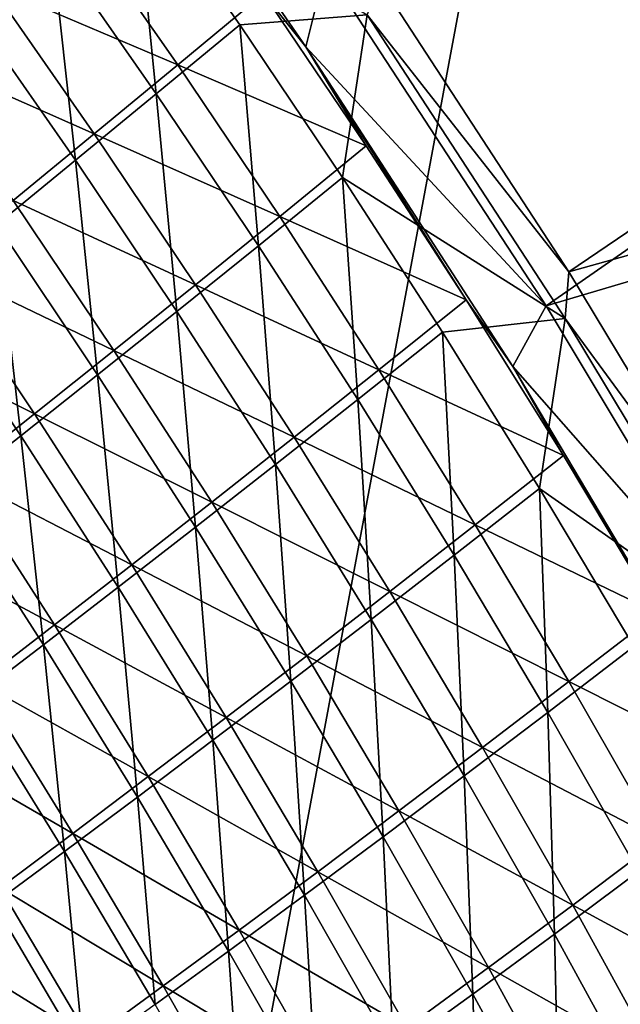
# Model space of a CAD drawing. Header units: metres. Extents: x 0 to 1400, y -1400 to 0.
# Tile 351 of 366: x 1233 to 1257, y -287 to -248. Entities that reach past the tile are written whole.
import ezdxf

# ---------------------------------------------------------------- set-up
doc = ezdxf.new("R2010")
doc.units = ezdxf.units.M

msp = doc.modelspace()

# ---------------------------------------------------------------- linework, layer by layer
at = {"layer": 'None'}
for points in [[(1247.578247, -246.293869, -32.12851), (1296.988281, -229.514313, -3), (1255.138428, -257.906708, -32.128574)], [(1296.988281, -229.514313, -3), (1305.706421, -243.763443, -3), (1255.138428, -257.906708, -32.128574)], [(1245.369995, -245.697906, -29.54335), (1254.230103, -259.267792, -29.543425), (1296.36499, -229.976486)], [(1254.230103, -259.267792, -29.543425), (1305.071411, -244.210526), (1296.36499, -229.976486)], [(1238.579346, -250.747849, -88.438042), (1234.368896, -244.717377, -88.437019), (1237.68811, -241.916916, -60.62571)], [(1237.68811, -241.916916, -60.62571), (1247.049805, -247.574478, -32.845356), (1241.926636, -247.977493, -60.626133)], [(1237.68811, -241.916916, -60.62571), (1241.926636, -247.977493, -60.626133), (1238.579346, -250.747849, -88.438042)], [(1244.578979, -248.863617, -30.947304), (1240.499634, -242.934525, -30.948944), (1242.88855, -246.725815, -32.354671)], [(1244.578979, -248.863617, -30.947304), (1245.369995, -245.697906, -29.54335), (1240.499634, -242.934525, -30.948944)], [(1231.913818, -246.384155, -87.974045), (1239.438965, -249.594894, -60.151447), (1235.235718, -243.584274, -60.150993)], [(1235.235718, -243.584274, -60.150993), (1239.438965, -249.594894, -60.151447), (1242.88855, -246.725815, -32.354671)], [(1255.138428, -257.906708, -32.128574), (1305.706421, -243.763443, -3), (1262.184326, -269.580231, -32.128632)], [(1254.230103, -259.267792, -29.543425), (1261.716064, -271.749847, -29.543488), (1305.071411, -244.210526)], [(1234.368896, -244.717377, -88.437019), (1235.328857, -253.420425, -116.28804), (1231.145386, -247.421249, -116.286568)], [(1235.328857, -253.420425, -116.28804), (1234.368896, -244.717377, -88.437019), (1238.579346, -250.747849, -88.438042)], [(1254.230103, -259.267792, -29.543425), (1245.369995, -245.697906, -29.54335), (1244.578979, -248.863617, -30.947304)], [(1247.578247, -246.293869, -32.12851), (1255.138428, -257.906708, -32.128574), (1247.049805, -247.574478, -32.845356)], [(1236.088745, -252.36441, -87.975258), (1231.913818, -246.384155, -87.974045), (1228.687988, -249.087952, -115.835533)], [(1239.438965, -249.594894, -60.151447), (1231.913818, -246.384155, -87.974045), (1236.088745, -252.36441, -87.975258)], [(1239.438965, -249.594894, -60.151447), (1247.011475, -252.840179, -32.354534), (1242.88855, -246.725815, -32.354671)], [(1242.88855, -246.725815, -32.354671), (1247.011475, -252.840179, -32.354534), (1244.578979, -248.863617, -30.947304)], [(1231.145386, -247.421249, -116.286568), (1235.328857, -253.420425, -116.28804), (1232.175171, -255.995956, -144.171143)], [(1247.049805, -247.574478, -32.845356), (1246.053345, -254.11377, -60.626598), (1241.926636, -247.977493, -60.626133)], [(1247.049805, -247.574478, -32.845356), (1254.999268, -259.780945, -32.845287), (1246.053345, -254.11377, -60.626598)], [(1247.049805, -247.574478, -32.845356), (1255.138428, -257.906708, -32.128574), (1254.999268, -259.780945, -32.845287)], [(1241.926636, -247.977493, -60.626133), (1242.677979, -256.853851, -88.439163), (1238.579346, -250.747849, -88.438042)], [(1241.926636, -247.977493, -60.626133), (1246.053345, -254.11377, -60.626598), (1242.677979, -256.853851, -88.439163)], [(1232.835938, -255.036667, -115.837318), (1236.088745, -252.36441, -87.975258), (1228.687988, -249.087952, -115.835533)], [(1247.011475, -252.840179, -32.354534), (1251.02356, -259.026825, -32.354393), (1244.578979, -248.863617, -30.947304)], [(1244.578979, -248.863617, -30.947304), (1251.02356, -259.026825, -32.354393), (1252.891235, -261.708344, -30.944248)], [(1252.891235, -261.708344, -30.944248), (1254.230103, -259.267792, -29.543425), (1244.578979, -248.863617, -30.947304)], [(1243.532227, -255.680176, -60.151943), (1239.438965, -249.594894, -60.151447), (1236.088745, -252.36441, -87.975258)], [(1247.011475, -252.840179, -32.354534), (1239.438965, -249.594894, -60.151447), (1243.532227, -255.680176, -60.151943)], [(1239.400879, -259.494812, -116.289658), (1235.328857, -253.420425, -116.28804), (1238.579346, -250.747849, -88.438042)], [(1238.579346, -250.747849, -88.438042), (1242.677979, -256.853851, -88.439163), (1239.400879, -259.494812, -116.289658)], [(1240.153931, -258.419159, -87.976585), (1236.088745, -252.36441, -87.975258), (1232.835938, -255.036667, -115.837318)], [(1243.532227, -255.680176, -60.151943), (1236.088745, -252.36441, -87.975258), (1240.153931, -258.419159, -87.976585)], [(1251.02356, -259.026825, -32.354393), (1247.011475, -252.840179, -32.354534), (1243.532227, -255.680176, -60.151943)], [(1235.328857, -253.420425, -116.28804), (1236.221558, -262.03775, -144.173096), (1232.175171, -255.995956, -144.171143)], [(1236.221558, -262.03775, -144.173096), (1235.328857, -253.420425, -116.28804), (1239.400879, -259.494812, -116.289658)], [(1246.053345, -254.11377, -60.626598), (1246.664551, -263.033051, -88.440384), (1242.677979, -256.853851, -88.439163)], [(1254.999268, -259.780945, -32.845287), (1250.067871, -260.323456, -60.627106), (1246.053345, -254.11377, -60.626598)], [(1246.053345, -254.11377, -60.626598), (1250.067871, -260.323456, -60.627106), (1246.664551, -263.033051, -88.440384)], [(1236.874268, -261.059662, -115.839272), (1232.835938, -255.036667, -115.837318), (1229.680176, -257.612457, -143.73349)], [(1236.874268, -261.059662, -115.839272), (1240.153931, -258.419159, -87.976585), (1232.835938, -255.036667, -115.837318)], [(1247.514771, -261.837677, -60.152477), (1243.532227, -255.680176, -60.151943), (1240.153931, -258.419159, -87.976585)], [(1251.02356, -259.026825, -32.354393), (1243.532227, -255.680176, -60.151943), (1247.514771, -261.837677, -60.152477)], [(1232.175171, -255.995956, -144.171143), (1233.140259, -264.483459, -172.081879), (1229.11853, -258.475037, -172.079651)], [(1232.175171, -255.995956, -144.171143), (1236.221558, -262.03775, -144.173096), (1233.140259, -264.483459, -172.081879)], [(1242.677979, -256.853851, -88.439163), (1243.360962, -265.642181, -116.291405), (1239.400879, -259.494812, -116.289658)], [(1242.677979, -256.853851, -88.439163), (1246.664551, -263.033051, -88.440384), (1243.360962, -265.642181, -116.291405)], [(1229.680176, -257.612457, -143.73349), (1226.621582, -260.092102, -171.655197), (1233.692871, -263.602692, -143.735855)], [(1233.692871, -263.602692, -143.735855), (1236.874268, -261.059662, -115.839272), (1229.680176, -257.612457, -143.73349)], [(1255.138428, -257.906708, -32.128574), (1262.184326, -269.580231, -32.128632), (1254.999268, -259.780945, -32.845287)], [(1229.11853, -258.475037, -172.079651), (1233.140259, -264.483459, -172.081879), (1230.156372, -266.833252, -200.012665)], [(1244.108398, -264.54599, -87.978012), (1240.153931, -258.419159, -87.976585), (1236.874268, -261.059662, -115.839272)], [(1247.514771, -261.837677, -60.152477), (1240.153931, -258.419159, -87.976585), (1244.108398, -264.54599, -87.978012)], [(1254.92395, -265.283264, -32.35424), (1251.02356, -259.026825, -32.354393), (1247.514771, -261.837677, -60.152477)], [(1251.02356, -259.026825, -32.354393), (1254.92395, -265.283264, -32.35424), (1252.891235, -261.708344, -30.944248)], [(1261.716064, -271.749847, -29.543488), (1254.230103, -259.267792, -29.543425), (1252.891235, -261.708344, -30.944248)], [(1240.156372, -268.152161, -144.175217), (1236.221558, -262.03775, -144.173096), (1239.400879, -259.494812, -116.289658)], [(1239.400879, -259.494812, -116.289658), (1243.360962, -265.642181, -116.291405), (1240.156372, -268.152161, -144.175217)], [(1250.067871, -260.323456, -60.627106), (1254.999268, -259.780945, -32.845287), (1253.969482, -266.604218, -60.627647)], [(1254.999268, -259.780945, -32.845287), (1262.865845, -272.860382, -32.845219), (1253.969482, -266.604218, -60.627647)], [(1254.999268, -259.780945, -32.845287), (1262.184326, -269.580231, -32.128632), (1262.865845, -272.860382, -32.845219)], [(1226.621582, -260.092102, -171.655197), (1230.609619, -266.048889, -171.657898), (1233.692871, -263.602692, -143.735855)], [(1250.067871, -260.323456, -60.627106), (1250.538452, -269.283234, -88.441689), (1246.664551, -263.033051, -88.440384)], [(1250.538452, -269.283234, -88.441689), (1250.067871, -260.323456, -60.627106), (1253.969482, -266.604218, -60.627647)], [(1240.802124, -267.15451, -115.84137), (1236.874268, -261.059662, -115.839272), (1233.692871, -263.602692, -143.735855)], [(1240.802124, -267.15451, -115.84137), (1244.108398, -264.54599, -87.978012), (1236.874268, -261.059662, -115.839272)], [(1252.891235, -261.708344, -30.944248), (1254.92395, -265.283264, -32.35424), (1260.705933, -274.861633, -30.942139)], [(1260.705933, -274.861633, -30.942139), (1261.716064, -271.749847, -29.543488), (1252.891235, -261.708344, -30.944248)], [(1236.221558, -262.03775, -144.173096), (1237.050781, -270.564148, -172.08429), (1233.140259, -264.483459, -172.081879)], [(1237.050781, -270.564148, -172.08429), (1236.221558, -262.03775, -144.173096), (1240.156372, -268.152161, -144.175217)], [(1251.385498, -268.064911, -60.153053), (1247.514771, -261.837677, -60.152477), (1244.108398, -264.54599, -87.978012)], [(1254.92395, -265.283264, -32.35424), (1247.514771, -261.837677, -60.152477), (1251.385498, -268.064911, -60.153053)], [(1246.664551, -263.033051, -88.440384), (1247.208496, -271.86026, -116.293282), (1243.360962, -265.642181, -116.291405)], [(1246.664551, -263.033051, -88.440384), (1250.538452, -269.283234, -88.441689), (1247.208496, -271.86026, -116.293282)], [(1233.692871, -263.602692, -143.735855), (1230.609619, -266.048889, -171.657898), (1237.595337, -269.66452, -143.738403)], [(1237.595337, -269.66452, -143.738403), (1240.802124, -267.15451, -115.84137), (1233.692871, -263.602692, -143.735855)], [(1233.140259, -264.483459, -172.081879), (1234.043579, -272.879761, -200.015305), (1230.156372, -266.833252, -200.012665)], [(1233.140259, -264.483459, -172.081879), (1237.050781, -270.564148, -172.08429), (1234.043579, -272.879761, -200.015305)], [(1247.951294, -270.742401, -87.979538), (1244.108398, -264.54599, -87.978012), (1240.802124, -267.15451, -115.84137)], [(1244.108398, -264.54599, -87.978012), (1247.951294, -270.742401, -87.979538), (1251.385498, -268.064911, -60.153053)], [(1258.712036, -271.607025, -32.354084), (1254.92395, -265.283264, -32.35424), (1251.385498, -268.064911, -60.153053)], [(1254.92395, -265.283264, -32.35424), (1258.712036, -271.607025, -32.354084), (1260.705933, -274.861633, -30.942139)], [(1243.360962, -265.642181, -116.291405), (1243.978882, -274.337006, -144.17749), (1240.156372, -268.152161, -144.175217)], [(1243.360962, -265.642181, -116.291405), (1247.208496, -271.86026, -116.293282), (1243.978882, -274.337006, -144.17749)], [(1234.487915, -272.076935, -171.660797), (1230.609619, -266.048889, -171.657898), (1227.624146, -268.399384, -199.601517)], [(1230.609619, -266.048889, -171.657898), (1234.487915, -272.076935, -171.660797), (1237.595337, -269.66452, -143.738403)], [(1230.156372, -266.833252, -200.012665), (1234.043579, -272.879761, -200.015305), (1231.133667, -275.100616, -227.966034)], [(1254.299072, -275.602051, -88.443085), (1250.538452, -269.283234, -88.441689), (1253.969482, -266.604218, -60.627647)], [(1253.969482, -266.604218, -60.627647), (1262.865845, -272.860382, -32.845219), (1257.757935, -272.953796, -60.628231)], [(1254.299072, -275.602051, -88.443085), (1253.969482, -266.604218, -60.627647), (1257.757935, -272.953796, -60.628231)], [(1244.618652, -273.318726, -115.84362), (1240.802124, -267.15451, -115.84137), (1237.595337, -269.66452, -143.738403)], [(1244.618652, -273.318726, -115.84362), (1247.951294, -270.742401, -87.979538), (1240.802124, -267.15451, -115.84137)], [(1247.951294, -270.742401, -87.979538), (1255.144043, -274.359406, -60.153667), (1251.385498, -268.064911, -60.153053)], [(1251.385498, -268.064911, -60.153053), (1255.144043, -274.359406, -60.153667), (1258.712036, -271.607025, -32.354084)], [(1231.479004, -274.393188, -199.604691), (1234.487915, -272.076935, -171.660797), (1227.624146, -268.399384, -199.601517)], [(1240.849487, -276.714935, -172.086884), (1237.050781, -270.564148, -172.08429), (1240.156372, -268.152161, -144.175217)], [(1240.156372, -268.152161, -144.175217), (1243.978882, -274.337006, -144.17749), (1240.849487, -276.714935, -172.086884)], [(1250.538452, -269.283234, -88.441689), (1250.942993, -278.14679, -116.295288), (1247.208496, -271.86026, -116.293282)], [(1250.942993, -278.14679, -116.295288), (1250.538452, -269.283234, -88.441689), (1254.299072, -275.602051, -88.443085)], [(1237.595337, -269.66452, -143.738403), (1234.487915, -272.076935, -171.660797), (1241.386841, -275.795441, -143.741135)], [(1241.386841, -275.795441, -143.741135), (1244.618652, -273.318726, -115.84362), (1237.595337, -269.66452, -143.738403)], [(1237.050781, -270.564148, -172.08429), (1237.819336, -278.995941, -200.018143), (1234.043579, -272.879761, -200.015305)], [(1237.819336, -278.995941, -200.018143), (1237.050781, -270.564148, -172.08429), (1240.849487, -276.714935, -172.086884)], [(1251.682129, -277.005951, -87.981163), (1247.951294, -270.742401, -87.979538), (1244.618652, -273.318726, -115.84362)], [(1255.144043, -274.359406, -60.153667), (1247.951294, -270.742401, -87.979538), (1251.682129, -277.005951, -87.981163)], [(1258.712036, -271.607025, -32.354084), (1255.144043, -274.359406, -60.153667), (1262.387451, -277.995605, -32.35392)], [(1247.208496, -271.86026, -116.293282), (1247.688843, -280.589996, -144.179916), (1243.978882, -274.337006, -144.17749)], [(1247.208496, -271.86026, -116.293282), (1250.942993, -278.14679, -116.295288), (1247.688843, -280.589996, -144.179916)], [(1238.255615, -278.173767, -171.663925), (1234.487915, -272.076935, -171.660797), (1231.479004, -274.393188, -199.604691)], [(1234.487915, -272.076935, -171.660797), (1238.255615, -278.173767, -171.663925), (1241.386841, -275.795441, -143.741135)], [(1234.043579, -272.879761, -200.015305), (1234.887207, -281.182037, -227.969025), (1231.133667, -275.100616, -227.966034)], [(1234.043579, -272.879761, -200.015305), (1237.819336, -278.995941, -200.018143), (1234.887207, -281.182037, -227.969025)], [(1257.946045, -281.987244, -88.444565), (1254.299072, -275.602051, -88.443085), (1257.757935, -272.953796, -60.628231)], [(1248.323364, -279.549835, -115.846008), (1244.618652, -273.318726, -115.84362), (1241.386841, -275.795441, -143.741135)], [(1248.323364, -279.549835, -115.846008), (1251.682129, -277.005951, -87.981163), (1244.618652, -273.318726, -115.84362)], [(1235.223755, -280.455444, -199.608109), (1231.479004, -274.393188, -199.604691), (1228.567749, -276.614899, -227.568085)], [(1235.223755, -280.455444, -199.608109), (1238.255615, -278.173767, -171.663925), (1231.479004, -274.393188, -199.604691)], [(1243.978882, -274.337006, -144.17749), (1244.536011, -282.933563, -172.089645), (1240.849487, -276.714935, -172.086884)], [(1243.978882, -274.337006, -144.17749), (1247.688843, -280.589996, -144.179916), (1244.536011, -282.933563, -172.089645)], [(1258.789917, -280.718658, -60.154316), (1255.144043, -274.359406, -60.153667), (1251.682129, -277.005951, -87.981163)], [(1262.387451, -277.995605, -32.35392), (1255.144043, -274.359406, -60.153667), (1258.789917, -280.718658, -60.154316)], [(1231.133667, -275.100616, -227.966034), (1234.887207, -281.182037, -227.969025), (1232.052124, -283.275177, -255.937256)], [(1254.564087, -284.499451, -116.297417), (1250.942993, -278.14679, -116.295288), (1254.299072, -275.602051, -88.443085)], [(1254.564087, -284.499451, -116.297417), (1254.299072, -275.602051, -88.443085), (1257.946045, -281.987244, -88.444565)], [(1241.386841, -275.795441, -143.741135), (1238.255615, -278.173767, -171.663925), (1245.066895, -281.993011, -143.744049)], [(1245.066895, -281.993011, -143.744049), (1248.323364, -279.549835, -115.846008), (1241.386841, -275.795441, -143.741135)], [(1235.223755, -280.455444, -199.608109), (1228.567749, -276.614899, -227.568085), (1232.290405, -282.642426, -227.571655)], [(1241.483398, -285.179718, -200.021164), (1237.819336, -278.995941, -200.018143), (1240.849487, -276.714935, -172.086884)], [(1240.849487, -276.714935, -172.086884), (1244.536011, -282.933563, -172.089645), (1241.483398, -285.179718, -200.021164)], [(1255.300293, -283.334076, -87.98288), (1251.682129, -277.005951, -87.981163), (1248.323364, -279.549835, -115.846008)], [(1258.789917, -280.718658, -60.154316), (1251.682129, -277.005951, -87.981163), (1255.300293, -283.334076, -87.98288)], [(1241.912109, -284.336975, -171.667236), (1238.255615, -278.173767, -171.663925), (1235.223755, -280.455444, -199.608109)], [(1238.255615, -278.173767, -171.663925), (1241.912109, -284.336975, -171.667236), (1245.066895, -281.993011, -143.744049)], [(1250.942993, -278.14679, -116.295288), (1251.285522, -286.908936, -144.182495), (1247.688843, -280.589996, -144.179916)], [(1251.285522, -286.908936, -144.182495), (1250.942993, -278.14679, -116.295288), (1254.564087, -284.499451, -116.297417)], [(1237.819336, -278.995941, -200.018143), (1238.529663, -287.330719, -227.972229), (1234.887207, -281.182037, -227.969025)], [(1238.529663, -287.330719, -227.972229), (1237.819336, -278.995941, -200.018143), (1241.483398, -285.179718, -200.021164)], [(1251.915771, -285.845367, -115.848534), (1248.323364, -279.549835, -115.846008), (1245.066895, -281.993011, -143.744049)], [(1251.915771, -285.845367, -115.848534), (1255.300293, -283.334076, -87.98288), (1248.323364, -279.549835, -115.846008)], [(1238.85791, -286.583801, -199.611725), (1235.223755, -280.455444, -199.608109), (1232.290405, -282.642426, -227.571655)], [(1238.85791, -286.583801, -199.611725), (1241.912109, -284.336975, -171.667236), (1235.223755, -280.455444, -199.608109)], [(1247.688843, -280.589996, -144.179916), (1248.109741, -289.217896, -172.092575), (1244.536011, -282.933563, -172.089645)], [(1247.688843, -280.589996, -144.179916), (1251.285522, -286.908936, -144.182495), (1248.109741, -289.217896, -172.092575)], [(1262.322754, -287.140106, -60.155003), (1258.789917, -280.718658, -60.154316), (1255.300293, -283.334076, -87.98288)], [(1234.887207, -281.182037, -227.969025), (1235.67334, -289.388885, -255.940521), (1232.052124, -283.275177, -255.937256)], [(1234.887207, -281.182037, -227.969025), (1238.529663, -287.330719, -227.972229), (1235.67334, -289.388885, -255.940521)], [(1245.066895, -281.993011, -143.744049), (1241.912109, -284.336975, -171.667236), (1248.634888, -288.254761, -143.747116)], [(1248.634888, -288.254761, -143.747116), (1251.915771, -285.845367, -115.848534), (1245.066895, -281.993011, -143.744049)], [(1258.071167, -290.916046, -116.29966), (1254.564087, -284.499451, -116.297417), (1257.946045, -281.987244, -88.444565)], [(1235.902832, -288.735718, -227.575439), (1232.290405, -282.642426, -227.571655), (1229.454102, -284.736572, -255.551987)], [(1238.85791, -286.583801, -199.611725), (1232.290405, -282.642426, -227.571655), (1235.902832, -288.735718, -227.575439)], [(1244.536011, -282.933563, -172.089645), (1245.035156, -291.428864, -200.024384), (1241.483398, -285.179718, -200.021164)], [(1244.536011, -282.933563, -172.089645), (1248.109741, -289.217896, -172.092575), (1245.035156, -291.428864, -200.024384)], [(1232.052124, -283.275177, -255.937256), (1235.67334, -289.388885, -255.940521), (1232.91333, -291.356506, -283.923462)], [(1258.805664, -289.724304, -87.984688), (1255.300293, -283.334076, -87.98288), (1251.915771, -285.845367, -115.848534)], [(1262.322754, -287.140106, -60.155003), (1255.300293, -283.334076, -87.98288), (1258.805664, -289.724304, -87.984688)], [(1245.457153, -290.564117, -171.670731), (1241.912109, -284.336975, -171.667236), (1238.85791, -286.583801, -199.611725)], [(1241.912109, -284.336975, -171.667236), (1245.457153, -290.564117, -171.670731), (1248.634888, -288.254761, -143.747116)], [(1254.768677, -293.291565, -144.185211), (1251.285522, -286.908936, -144.182495), (1254.564087, -284.499451, -116.297417)], [(1254.768677, -293.291565, -144.185211), (1254.564087, -284.499451, -116.297417), (1258.071167, -290.916046, -116.29966)], [(1235.902832, -288.735718, -227.575439), (1229.454102, -284.736572, -255.551987), (1233.04541, -290.794922, -255.555817)], [(1242.060181, -293.544525, -227.975616), (1238.529663, -287.330719, -227.972229), (1241.483398, -285.179718, -200.021164)], [(1241.483398, -285.179718, -200.021164), (1245.035156, -291.428864, -200.024384), (1242.060181, -293.544525, -227.975616)], [(1255.395386, -292.20282, -115.851189), (1251.915771, -285.845367, -115.848534), (1248.634888, -288.254761, -143.747116)], [(1255.395386, -292.20282, -115.851189), (1258.805664, -289.724304, -87.984688), (1251.915771, -285.845367, -115.848534)], [(1242.380981, -292.775818, -199.61554), (1238.85791, -286.583801, -199.611725), (1235.902832, -288.735718, -227.575439)], [(1242.380981, -292.775818, -199.61554), (1245.457153, -290.564117, -171.670731), (1238.85791, -286.583801, -199.611725)], [(1251.285522, -286.908936, -144.182495), (1251.57019, -295.565674, -172.095673), (1248.109741, -289.217896, -172.092575)], [(1254.768677, -293.291565, -144.185211), (1251.57019, -295.565674, -172.095673), (1251.285522, -286.908936, -144.182495)]]:
    msp.add_3dface(points, dxfattribs=at)
at = {"layer": 'None0'}
for points in [[(1294.119019, -124.129761, -541.977783), (1150.81958, -781.702271, -541.977783), (1274.459961, -120.453018, -541.977783)], [(1274.459961, -120.453018, -521.977783), (1274.459961, -120.453018, -541.977783), (1150.81958, -781.702271, -521.977783)], [(1274.459961, -120.453018, -541.977783), (1150.81958, -781.702271, -541.977783), (1150.81958, -781.702271, -521.977783)], [(1150.81958, -781.702271, -521.977783), (1294.119019, -124.129761, -521.977783), (1274.459961, -120.453018, -521.977783)], [(1294.119019, -124.129761, -541.977783), (1170.478882, -785.378174, -541.977783), (1150.81958, -781.702271, -541.977783)], [(1170.478882, -785.378174, -521.977783), (1294.119019, -124.129761, -521.977783), (1150.81958, -781.702271, -521.977783)], [(1170.478882, -785.378174, -521.977783), (1170.478882, -785.378174, -541.977783), (1294.119019, -124.129761, -521.977783)], [(1170.478882, -785.378174, -541.977783), (1294.119019, -124.129761, -541.977783), (1294.119019, -124.129761, -521.977783)]]:
    msp.add_3dface(points, dxfattribs=at)

doc.saveas('drawing.dxf')
